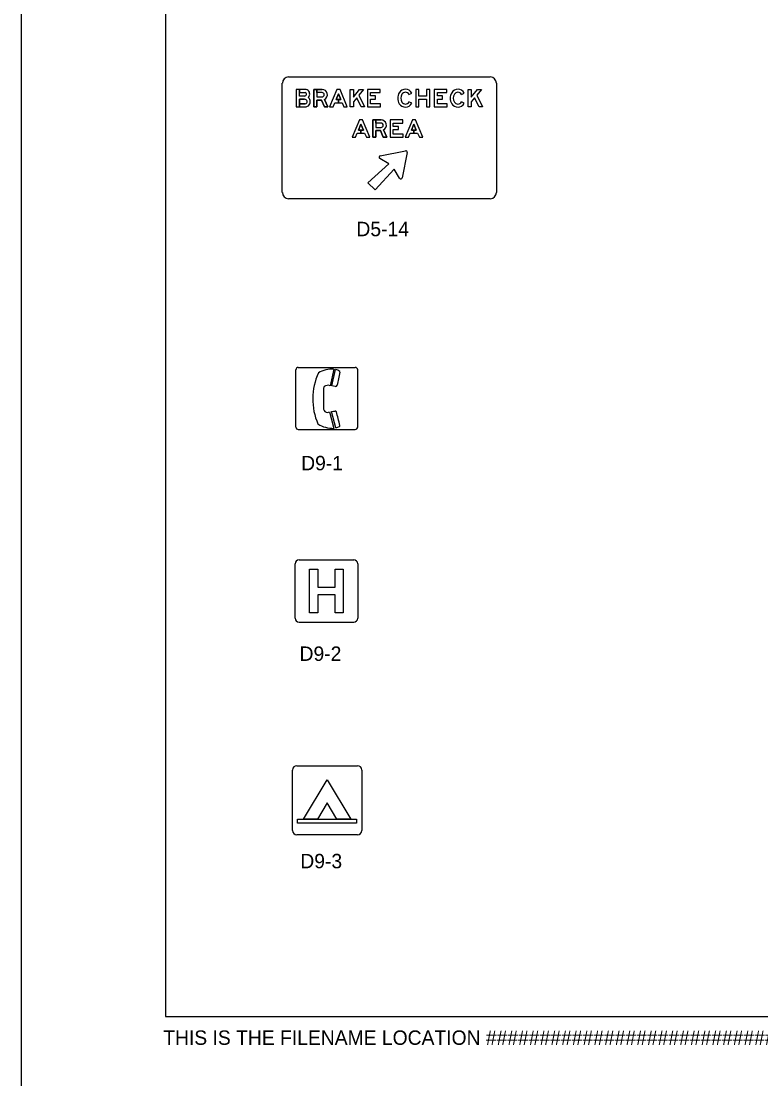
# Model space of a CAD drawing. Extents: x 42133 to 45533, y 41351 to 47951.
# Drawn here: x 42133 to 42518, y 46869 to 47419 of the extents above; entities that cross this region are included whole.
import ezdxf

# ---------------------------------------------------------------- set-up
doc = ezdxf.new("R2010")
doc.units = 0
for name, color, linetype in [('#plot_border', 7, 'Continuous'), ('#plot_shape', 7, 'Continuous'), ('P_ODOT_PLAN_Border', 7, 'Continuous'), ('P_TRAF_SIGN_SignDetails', 7, 'Continuous')]:
    doc.layers.add(name, color=color, linetype=linetype)

msp = doc.modelspace()

# ---------------------------------------------------------------- linework, layer by layer
at = {"layer": '#plot_shape'}
msp.add_lwpolyline([(42133.34, 46851.35), (43833.34, 46851.35), (43833.34, 47951.35), (42133.34, 47951.35)], close=True, dxfattribs=at)
at = {"layer": 'P_ODOT_PLAN_Border'}
msp.add_lwpolyline([(42208.34, 46901.35), (43808.34, 46901.35), (43808.34, 47901.35), (42208.34, 47901.35)], close=True, dxfattribs=at)
at = {"layer": 'P_TRAF_SIGN_SignDetails'}
for p, q in [((42272.33, 47390.25), (42377.18, 47390.25)), ((42269.09, 47330.07), (42269.09, 47387.01)), ((42334.92, 47381.09), (42336.35, 47381.85)), ((42334.92, 47381.09), (42336.35, 47381.85)), ((42334.92, 47381.09), (42336.35, 47381.85)), ((42362.19, 47381.09), (42363.62, 47381.85)), ((42362.19, 47381.09), (42363.62, 47381.85)), ((42362.19, 47381.09), (42363.62, 47381.85)), ((42380.4, 47387.01), (42380.4, 47330.07)), ((42336.35, 47376.49), (42334.92, 47377.26)), ((42334.92, 47377.26), (42334.92, 47377.26)), ((42336.35, 47376.49), (42334.92, 47377.26)), ((42334.92, 47377.26), (42334.92, 47377.26)), ((42336.35, 47376.49), (42334.92, 47377.26)), ((42334.92, 47377.26), (42334.92, 47377.26)), ((42363.62, 47376.49), (42362.19, 47377.26)), ((42362.19, 47377.26), (42362.19, 47377.26)), ((42363.62, 47376.49), (42362.19, 47377.26)), ((42362.19, 47377.26), (42362.19, 47377.26)), ((42363.62, 47376.49), (42362.19, 47377.26)), ((42362.19, 47377.26), (42362.19, 47377.26)), ((42276.32, 47374.67), (42280.96, 47374.67)), ((42377.18, 47326.83), (42272.33, 47326.83)), ((42277.4, 47239.12), (42306.99, 47239.12)), ((42276.11, 47208.07), (42276.11, 47237.84)), ((42295.78, 47238.09), (42293.89, 47229.55)), ((42294.85, 47229.49), (42296.81, 47238.01)), ((42308.28, 47208.07), (42308.28, 47237.84)), ((42290.48, 47228.23), (42290.54, 47217.33)), ((42296.61, 47229.17), (42294.85, 47229.49)), ((42297.56, 47229.85), (42297.57, 47229.85)), ((42293.67, 47215.97), (42295.9, 47207.38)), ((42294.66, 47216.22), (42295.72, 47216.28)), ((42296.93, 47207.63), (42294.66, 47216.22)), ((42295.72, 47216.28), (42296.51, 47216.35)), ((42277.4, 47206.79), (42306.99, 47206.79)), ((42275.76, 47108.63), (42275.76, 47136.92)), ((42277.79, 47138.95), (42306.24, 47138.95)), ((42308.27, 47136.92), (42308.27, 47108.58)), ((42283.21, 47111.4), (42283.21, 47134.17)), ((42283.21, 47134.17), (42287.52, 47134.17)), ((42287.52, 47134.17), (42287.52, 47124.82)), ((42296.5, 47134.17), (42300.64, 47134.17)), ((42296.5, 47124.82), (42296.5, 47134.17)), ((42300.64, 47134.17), (42300.64, 47111.4)), ((42287.52, 47124.82), (42296.5, 47124.82)), ((42296.5, 47120.68), (42287.52, 47120.68)), ((42287.52, 47120.68), (42287.52, 47111.4)), ((42296.5, 47111.4), (42296.5, 47120.68)), ((42287.52, 47111.4), (42283.21, 47111.4)), ((42300.64, 47111.4), (42296.5, 47111.4)), ((42277.79, 47106.6), (42306.24, 47106.6)), ((42274.37, 46998.13), (42274.37, 47029.62)), ((42276.62, 47031.87), (42308.1, 47031.87)), ((42310.35, 47029.62), (42310.35, 46998.13)), ((42280.07, 47003.99), (42292.35, 47024.44)), ((42292.35, 47024.44), (42304.66, 47004.02)), ((42292.35, 47012.58), (42287.31, 47004)), ((42297.45, 47003.98), (42292.35, 47012.58)), ((42276.97, 47003.97), (42307.73, 47004.03)), ((42276.97, 47001.9), (42276.97, 47003.97)), ((42287.31, 47004), (42280.07, 47003.99)), ((42304.66, 47004.02), (42297.45, 47003.98)), ((42307.73, 47004.03), (42307.73, 47001.9)), ((42307.73, 47001.9), (42276.97, 47001.88)), ((42308.1, 46995.89), (42276.62, 46995.89))]:
    msp.add_line(p, q, dxfattribs=at)
for points in [[(42280.96, 47383.67), (42276.32, 47383.67), (42276.32, 47374.67)], [(42280.61, 47380.25), (42277.94, 47380.25), (42277.94, 47383.67), (42276.32, 47383.67), (42276.32, 47374.67), (42277.94, 47374.67)], [(42280.61, 47380.25), (42277.94, 47380.25), (42277.94, 47383.67), (42276.32, 47383.67), (42276.32, 47374.67), (42277.94, 47374.67)], [(42280.96, 47383.67), (42277.94, 47383.67), (42277.94, 47382.05), (42280.96, 47382.05)], [(42280.96, 47383.67), (42277.94, 47383.67), (42277.94, 47382.05), (42280.96, 47382.05)], [(42280.61, 47380.25), (42277.94, 47380.25), (42277.94, 47382.05), (42280.96, 47382.05)], [(42289.76, 47383.67), (42285.41, 47383.67), (42285.41, 47374.67), (42287.03, 47374.67), (42287.03, 47378.18), (42289.42, 47378.18), (42290.94, 47374.67), (42292.7, 47374.67), (42291.05, 47378.5)], [(42291.05, 47378.5), (42292.7, 47374.67), (42290.94, 47374.67), (42289.42, 47378.18), (42287.03, 47378.18), (42287.03, 47374.67), (42285.41, 47374.67), (42285.41, 47383.67), (42287.03, 47383.67), (42287.03, 47379.8), (42289.76, 47379.8)], [(42291.05, 47378.5), (42292.7, 47374.67), (42290.94, 47374.67), (42289.42, 47378.18), (42287.03, 47378.18), (42287.03, 47374.67), (42285.41, 47374.67), (42285.41, 47383.67), (42287.03, 47383.67), (42287.03, 47379.8), (42289.76, 47379.8)], [(42287.03, 47382.05), (42287.03, 47383.67), (42289.76, 47383.67)], [(42287.03, 47382.05), (42287.03, 47383.67), (42289.76, 47383.67)], [(42289.76, 47382.05), (42287.03, 47382.05), (42287.03, 47379.8), (42289.76, 47379.8)], [(42289.76, 47382.05), (42287.03, 47382.05)], [(42289.76, 47382.05), (42287.03, 47382.05)], [(42280.61, 47378.63), (42277.94, 47378.63), (42277.94, 47376.29), (42280.96, 47376.29)], [(42277.94, 47374.67), (42277.94, 47378.63), (42280.61, 47378.63)], [(42277.94, 47374.67), (42277.94, 47378.63), (42280.61, 47378.63)], [(42280.96, 47376.29), (42277.94, 47376.29), (42277.94, 47374.67), (42280.96, 47374.67)], [(42280.96, 47376.29), (42277.94, 47376.29), (42277.94, 47374.67), (42280.96, 47374.67)], [(42320.42, 47367.85), (42316.07, 47367.85), (42316.07, 47358.85), (42317.69, 47358.85), (42317.69, 47362.36), (42320.07, 47362.36), (42321.59, 47358.85), (42323.36, 47358.85), (42321.7, 47362.68)], [(42321.7, 47362.68), (42323.36, 47358.85), (42321.59, 47358.85), (42320.07, 47362.36), (42317.69, 47362.36), (42317.69, 47358.85), (42316.07, 47358.85), (42316.07, 47367.85), (42317.69, 47367.85), (42317.69, 47363.98), (42320.42, 47363.98)], [(42321.7, 47362.68), (42323.36, 47358.85), (42321.59, 47358.85), (42320.07, 47362.36), (42317.69, 47362.36), (42317.69, 47358.85), (42316.07, 47358.85), (42316.07, 47367.85), (42317.69, 47367.85), (42317.69, 47363.98), (42320.42, 47363.98)], [(42317.69, 47366.23), (42317.69, 47367.85), (42320.42, 47367.85)], [(42317.69, 47366.23), (42317.69, 47367.85), (42320.42, 47367.85)], [(42320.42, 47366.23), (42317.69, 47366.23), (42317.69, 47363.98), (42320.42, 47363.98)], [(42320.42, 47366.23), (42317.69, 47366.23)], [(42320.42, 47366.23), (42317.69, 47366.23)], [(42319.99, 47349.21), (42333.1, 47351.75)], [(42319.99, 47349.21), (42333.1, 47351.75)], [(42319.99, 47349.21), (42333.1, 47351.75)], [(42333.97, 47350.89), (42331.42, 47337.77)], [(42333.97, 47350.89), (42331.42, 47337.77)], [(42333.97, 47350.89), (42331.42, 47337.77)], [(42330.07, 47337.53), (42327.21, 47342.19), (42317.33, 47331.4), (42313.61, 47335.12), (42324.4, 47345), (42319.74, 47347.85)], [(42330.07, 47337.53), (42327.21, 47342.19), (42317.33, 47331.4), (42313.61, 47335.12), (42324.4, 47345), (42319.74, 47347.85)], [(42330.07, 47337.53), (42327.21, 47342.19), (42317.33, 47331.4), (42313.61, 47335.12), (42324.4, 47345), (42319.74, 47347.85)]]:
    msp.add_lwpolyline(points, dxfattribs=at)
for points in [[(42296.34, 47376.79), (42300.23, 47376.79), (42301.12, 47374.67), (42302.87, 47374.67), (42299.09, 47383.67), (42297.47, 47383.67), (42293.69, 47374.67), (42295.45, 47374.67)], [(42299.55, 47378.41), (42298.28, 47378.41), (42298.28, 47376.79), (42300.23, 47376.79), (42301.12, 47374.67), (42302.87, 47374.67), (42299.09, 47383.67), (42297.47, 47383.67), (42293.69, 47374.67), (42295.45, 47374.67), (42296.34, 47376.79), (42298.28, 47376.79), (42298.28, 47378.41), (42297.02, 47378.41), (42298.28, 47381.42)], [(42299.55, 47378.41), (42298.28, 47378.41), (42298.28, 47376.79), (42300.23, 47376.79), (42301.12, 47374.67), (42302.87, 47374.67), (42299.09, 47383.67), (42297.47, 47383.67), (42293.69, 47374.67), (42295.45, 47374.67), (42296.34, 47376.79), (42298.28, 47376.79), (42298.28, 47378.41), (42297.02, 47378.41), (42298.28, 47381.42)], [(42311.29, 47383.67), (42308.88, 47380.7), (42311.87, 47374.67), (42310.06, 47374.67), (42307.75, 47379.32), (42306.02, 47377.19), (42306.02, 47374.67), (42304.4, 47374.67), (42304.4, 47383.67), (42306.02, 47383.67), (42306.02, 47379.76), (42309.2, 47383.67)], [(42311.29, 47383.67), (42308.88, 47380.7), (42311.87, 47374.67), (42310.06, 47374.67), (42307.75, 47379.32), (42306.02, 47377.19), (42306.02, 47374.67), (42304.4, 47374.67), (42304.4, 47383.67), (42306.02, 47383.67), (42306.02, 47379.76), (42309.2, 47383.67)], [(42311.29, 47383.67), (42308.88, 47380.7), (42311.87, 47374.67), (42310.06, 47374.67), (42307.75, 47379.32), (42306.02, 47377.19), (42306.02, 47374.67), (42304.4, 47374.67), (42304.4, 47383.67), (42306.02, 47383.67), (42306.02, 47379.76), (42309.2, 47383.67)], [(42320.06, 47376.29), (42314.93, 47376.29), (42314.93, 47378.71), (42317.59, 47378.71), (42317.59, 47380.33), (42314.93, 47380.33), (42314.93, 47382.05), (42319.93, 47382.05), (42319.93, 47383.67), (42313.31, 47383.67), (42313.31, 47374.67), (42320.06, 47374.67)], [(42320.06, 47376.29), (42314.93, 47376.29), (42314.93, 47378.71), (42317.59, 47378.71), (42317.59, 47380.33), (42314.93, 47380.33), (42314.93, 47382.05), (42319.93, 47382.05), (42319.93, 47383.67), (42313.31, 47383.67), (42313.31, 47374.67), (42320.06, 47374.67)], [(42320.06, 47376.29), (42314.93, 47376.29), (42314.93, 47378.71), (42317.59, 47378.71), (42317.59, 47380.33), (42314.93, 47380.33), (42314.93, 47382.05), (42319.93, 47382.05), (42319.93, 47383.67), (42313.31, 47383.67), (42313.31, 47374.67), (42320.06, 47374.67)], [(42344.09, 47380.25), (42340.04, 47380.25), (42340.04, 47383.67), (42338.42, 47383.67), (42338.42, 47374.67), (42340.04, 47374.67), (42340.04, 47378.63), (42344.09, 47378.63), (42344.09, 47374.67), (42345.71, 47374.67), (42345.71, 47383.67), (42344.09, 47383.67)], [(42344.09, 47380.25), (42340.04, 47380.25), (42340.04, 47383.67), (42338.42, 47383.67), (42338.42, 47374.67), (42340.04, 47374.67), (42340.04, 47378.63), (42344.09, 47378.63), (42344.09, 47374.67), (42345.71, 47374.67), (42345.71, 47383.67), (42344.09, 47383.67)], [(42344.09, 47380.25), (42340.04, 47380.25), (42340.04, 47383.67), (42338.42, 47383.67), (42338.42, 47374.67), (42340.04, 47374.67), (42340.04, 47378.63), (42344.09, 47378.63), (42344.09, 47374.67), (42345.71, 47374.67), (42345.71, 47383.67), (42344.09, 47383.67)], [(42354.8, 47376.29), (42349.67, 47376.29), (42349.67, 47378.71), (42352.33, 47378.71), (42352.33, 47380.33), (42349.67, 47380.33), (42349.67, 47382.05), (42354.67, 47382.05), (42354.67, 47383.67), (42348.05, 47383.67), (42348.05, 47374.67), (42354.8, 47374.67)], [(42354.8, 47376.29), (42349.67, 47376.29), (42349.67, 47378.71), (42352.33, 47378.71), (42352.33, 47380.33), (42349.67, 47380.33), (42349.67, 47382.05), (42354.67, 47382.05), (42354.67, 47383.67), (42348.05, 47383.67), (42348.05, 47374.67), (42354.8, 47374.67)], [(42354.8, 47376.29), (42349.67, 47376.29), (42349.67, 47378.71), (42352.33, 47378.71), (42352.33, 47380.33), (42349.67, 47380.33), (42349.67, 47382.05), (42354.67, 47382.05), (42354.67, 47383.67), (42348.05, 47383.67), (42348.05, 47374.67), (42354.8, 47374.67)], [(42372.58, 47383.67), (42370.17, 47380.7), (42373.16, 47374.67), (42371.35, 47374.67), (42369.04, 47379.32), (42367.31, 47377.19), (42367.31, 47374.67), (42365.69, 47374.67), (42365.69, 47383.67), (42367.31, 47383.67), (42367.31, 47379.76), (42370.49, 47383.67)], [(42372.58, 47383.67), (42370.17, 47380.7), (42373.16, 47374.67), (42371.35, 47374.67), (42369.04, 47379.32), (42367.31, 47377.19), (42367.31, 47374.67), (42365.69, 47374.67), (42365.69, 47383.67), (42367.31, 47383.67), (42367.31, 47379.76), (42370.49, 47383.67)], [(42372.58, 47383.67), (42370.17, 47380.7), (42373.16, 47374.67), (42371.35, 47374.67), (42369.04, 47379.32), (42367.31, 47377.19), (42367.31, 47374.67), (42365.69, 47374.67), (42365.69, 47383.67), (42367.31, 47383.67), (42367.31, 47379.76), (42370.49, 47383.67)], [(42299.55, 47378.41), (42298.28, 47381.42), (42297.02, 47378.41)], [(42308, 47360.97), (42311.89, 47360.97), (42312.78, 47358.85), (42314.54, 47358.85), (42310.76, 47367.85), (42309.14, 47367.85), (42305.36, 47358.85), (42307.12, 47358.85)], [(42311.21, 47362.59), (42309.95, 47362.59), (42309.95, 47360.97), (42311.89, 47360.97), (42312.78, 47358.85), (42314.54, 47358.85), (42310.76, 47367.85), (42309.14, 47367.85), (42305.36, 47358.85), (42307.12, 47358.85), (42308, 47360.97), (42309.95, 47360.97), (42309.95, 47362.59), (42308.69, 47362.59), (42309.95, 47365.6)], [(42311.21, 47362.59), (42309.95, 47362.59), (42309.95, 47360.97), (42311.89, 47360.97), (42312.78, 47358.85), (42314.54, 47358.85), (42310.76, 47367.85), (42309.14, 47367.85), (42305.36, 47358.85), (42307.12, 47358.85), (42308, 47360.97), (42309.95, 47360.97), (42309.95, 47362.59), (42308.69, 47362.59), (42309.95, 47365.6)], [(42311.21, 47362.59), (42309.95, 47365.6), (42308.69, 47362.59)], [(42331.91, 47360.47), (42326.78, 47360.47), (42326.78, 47362.89), (42329.43, 47362.89), (42329.43, 47364.51), (42326.78, 47364.51), (42326.78, 47366.23), (42331.77, 47366.23), (42331.77, 47367.85), (42325.16, 47367.85), (42325.16, 47358.85), (42331.91, 47358.85)], [(42331.91, 47360.47), (42326.78, 47360.47), (42326.78, 47362.89), (42329.43, 47362.89), (42329.43, 47364.51), (42326.78, 47364.51), (42326.78, 47366.23), (42331.77, 47366.23), (42331.77, 47367.85), (42325.16, 47367.85), (42325.16, 47358.85), (42331.91, 47358.85)], [(42331.91, 47360.47), (42326.78, 47360.47), (42326.78, 47362.89), (42329.43, 47362.89), (42329.43, 47364.51), (42326.78, 47364.51), (42326.78, 47366.23), (42331.77, 47366.23), (42331.77, 47367.85), (42325.16, 47367.85), (42325.16, 47358.85), (42331.91, 47358.85)], [(42335.54, 47360.97), (42339.43, 47360.97), (42340.32, 47358.85), (42342.08, 47358.85), (42338.3, 47367.85), (42336.68, 47367.85), (42332.9, 47358.85), (42334.66, 47358.85)], [(42338.75, 47362.59), (42337.49, 47362.59), (42337.49, 47360.97), (42339.43, 47360.97), (42340.32, 47358.85), (42342.08, 47358.85), (42338.3, 47367.85), (42336.68, 47367.85), (42332.9, 47358.85), (42334.66, 47358.85), (42335.54, 47360.97), (42337.49, 47360.97), (42337.49, 47362.59), (42336.23, 47362.59), (42337.49, 47365.6)], [(42338.75, 47362.59), (42337.49, 47362.59), (42337.49, 47360.97), (42339.43, 47360.97), (42340.32, 47358.85), (42342.08, 47358.85), (42338.3, 47367.85), (42336.68, 47367.85), (42332.9, 47358.85), (42334.66, 47358.85), (42335.54, 47360.97), (42337.49, 47360.97), (42337.49, 47362.59), (42336.23, 47362.59), (42337.49, 47365.6)], [(42338.75, 47362.59), (42337.49, 47365.6), (42336.23, 47362.59)]]:
    msp.add_lwpolyline(points, close=True, dxfattribs=at)
for centre, radius, start, end in [((42272.33, 47387.01), 3.23, 90, 180), ((42377.18, 47387.01), 3.23, 360, 90), ((42280.96, 47381.29), 2.39, 345.5225, 90), ((42280.96, 47381.29), 2.39, 345.5225, 90), ((42280.96, 47381.29), 2.39, 345.5225, 90), ((42280.96, 47381.29), 0.765, 345.5225, 90), ((42280.96, 47381.29), 0.765, 345.5225, 90), ((42280.96, 47381.29), 0.765, 345.5225, 90), ((42280.61, 47381.38), 1.13, 270, 345.5225), ((42280.61, 47381.38), 1.13, 270, 345.5225), ((42280.61, 47381.38), 1.13, 270, 345.5225), ((42280.61, 47377.24), 1.4, 14.4775, 90), ((42280.61, 47377.24), 1.4, 14.4775, 90), ((42280.61, 47377.24), 1.4, 14.4775, 90), ((42280.96, 47377.33), 2.66, 270, 14.4775), ((42280.96, 47377.33), 2.66, 270, 14.4775), ((42280.96, 47377.33), 2.66, 270, 14.4775), ((42280.96, 47377.33), 1.04, 270, 14.4775), ((42280.96, 47377.33), 1.04, 270, 14.4775), ((42280.96, 47377.33), 1.04, 270, 14.4775), ((42280.61, 47381.38), 2.75, 316.7114, 345.5225), ((42280.61, 47381.38), 2.75, 316.7114, 345.5225), ((42280.61, 47381.38), 2.75, 316.7114, 345.5225), ((42280.61, 47377.24), 3.02, 14.4775, 48.4921), ((42280.61, 47377.24), 3.02, 14.4775, 48.4921), ((42280.61, 47377.24), 3.02, 14.4775, 48.4921), ((42320.13, 47348.48), 0.739, 100.9777, 238.5155), ((42320.13, 47348.48), 0.739, 100.9777, 238.5155), ((42320.13, 47348.48), 0.739, 100.9777, 238.5155), ((42333.24, 47351.03), 0.739, 349.0223, 100.9777), ((42333.24, 47351.03), 0.739, 349.0223, 100.9777), ((42333.24, 47351.03), 0.739, 349.0223, 100.9777), ((42330.7, 47337.91), 0.739, 211.4845, 349.0223), ((42330.7, 47337.91), 0.739, 211.4845, 349.0223), ((42330.7, 47337.91), 0.739, 211.4845, 349.0223), ((42272.33, 47330.06), 3.23, 180, 270), ((42377.18, 47330.06), 3.23, 270, 360), ((42277.4, 47237.83), 1.29, 90, 180), ((42306.99, 47237.83), 1.29, 0, 90), ((42317.57, 47222.65), 32.67, 155.4595, 203.4044), ((42294.72, 47224.87), 13.27, 85.4347, 121.1646), ((42295.26, 47231.87), 6.33, 54.7023, 75.7921), ((42473.43, 47194.73), 179.33, 166.4914, 168.7269), ((42298.6, 47236.7), 0.463, 350.2868, 47.2905), ((42291.68, 47228.22), 1.2, 131.1892, 179.7155), ((42292.74, 47226.87), 2.92, 66.8435, 129.5089), ((42296.64, 47230.16), 0.994, 268.7884, 337.7385), ((42292.31, 47217.56), 1.78, 187.551, 232.7015), ((42292.59, 47218), 2.3, 233.8261, 298.0748), ((42296.55, 47215.56), 0.793, 36.1672, 93.3265), ((41956.18, 47126.72), 352.52, 13.4772, 14.6765), ((42277.4, 47208.08), 1.29, 180, 270), ((42295.58, 47222.39), 15.02, 237.8575, 271.22), ((42294.25, 47217.33), 10.05, 285.4326, 296.7852), ((42298.55, 47208.75), 0.458, 300.5779, 16.1463), ((42306.99, 47208.08), 1.29, 270, 0), ((42277.79, 47136.91), 2.03, 90, 180), ((42306.24, 47136.91), 2.03, 0, 90), ((42277.79, 47108.63), 2.03, 180, 270), ((42306.24, 47108.63), 2.03, 270, 0), ((42276.61, 47029.62), 2.24, 90, 180), ((42308.1, 47029.62), 2.24, 0, 90), ((42276.61, 46998.14), 2.24, 180, 270), ((42308.1, 46998.14), 2.24, 270, 0)]:
    msp.add_arc(centre, radius, start, end, dxfattribs=at)
for centre, major_axis, ratio, start_param, end_param in [((42289.76, 47380.93), (0, 2.75), 0.999996, 3.62744, 6.283185), ((42289.76, 47380.93), (0, 2.75), 0.999996, 3.62744, 6.283185), ((42289.76, 47380.93), (0, 2.75), 0.999996, 3.62744, 6.283185), ((42289.76, 47380.93), (0, 1.13), 0.999996, 3.141593, 6.283185), ((42289.76, 47380.93), (0, 1.13), 0.999996, 3.141593, 6.283185), ((42289.76, 47380.93), (0, 1.13), 0.999996, 3.141593, 6.283185), ((42334.58, 47379.17), (0, 5.51), 0.999996, 1.025379, 2.116213), ((42334.58, 47379.17), (0, 5.51), 0.999996, 1.025379, 2.116213), ((42334.58, 47379.17), (0, 5.51), 0.999996, 1.025379, 2.116213), ((42333.06, 47380.09), (0, 3.74), 0.999996, 5.201543, 7.308565), ((42333.06, 47380.09), (0, 3.74), 0.999996, 5.201543, 7.308565), ((42333.06, 47380.09), (0, 3.74), 0.999996, 5.201543, 7.308565), ((42333.06, 47380.09), (0, 2.12), 0.999996, 5.201543, 7.308565), ((42333.06, 47380.09), (0, 2.12), 0.999996, 5.201543, 7.308565), ((42333.06, 47380.09), (0, 2.12), 0.999996, 5.201543, 7.308565), ((42361.85, 47379.17), (0, 5.51), 0.999998, 1.025379, 2.116213), ((42361.85, 47379.17), (0, 5.51), 0.999998, 1.025379, 2.116213), ((42361.85, 47379.17), (0, 5.51), 0.999998, 1.025379, 2.116213), ((42360.33, 47380.09), (0, 3.74), 0.999998, 5.201543, 7.308565), ((42360.33, 47380.09), (0, 3.74), 0.999998, 5.201543, 7.308565), ((42360.33, 47380.09), (0, 3.74), 0.999998, 5.201543, 7.308565), ((42360.33, 47380.09), (0, 2.12), 0.999998, 5.201543, 7.308565), ((42360.33, 47380.09), (0, 2.12), 0.999998, 5.201543, 7.308565), ((42360.33, 47380.09), (0, 2.12), 0.999998, 5.201543, 7.308565), ((42333.06, 47378.25), (0, 3.74), 0.999996, 2.116213, 4.223235), ((42333.06, 47378.25), (0, 3.74), 0.999996, 2.116213, 4.223235), ((42333.06, 47378.25), (0, 3.74), 0.999996, 2.116213, 4.223235), ((42334.58, 47379.17), (0, 3.89), 0.999996, 1.025379, 2.116213), ((42334.58, 47379.17), (0, 3.89), 0.999996, 1.025379, 2.116213), ((42334.58, 47379.17), (0, 3.89), 0.999996, 1.025379, 2.116213), ((42333.06, 47378.25), (0, 2.12), 0.999996, 2.116213, 4.223235), ((42333.06, 47378.25), (0, 2.12), 0.999996, 2.116213, 4.223235), ((42333.06, 47378.25), (0, 2.12), 0.999996, 2.116213, 4.223235), ((42360.33, 47378.25), (0, 3.74), 0.999998, 2.116213, 4.223235), ((42360.33, 47378.25), (0, 3.74), 0.999998, 2.116213, 4.223235), ((42360.33, 47378.25), (0, 3.74), 0.999998, 2.116213, 4.223235), ((42361.85, 47379.17), (0, 3.89), 0.999998, 1.025379, 2.116213), ((42361.85, 47379.17), (0, 3.89), 0.999998, 1.025379, 2.116213), ((42361.85, 47379.17), (0, 3.89), 0.999998, 1.025379, 2.116213), ((42360.33, 47378.25), (0, 2.12), 0.999998, 2.116213, 4.223235), ((42360.33, 47378.25), (0, 2.12), 0.999998, 2.116213, 4.223235), ((42360.33, 47378.25), (0, 2.12), 0.999998, 2.116213, 4.223235), ((42320.42, 47365.11), (0, 2.75), 0.999998, 3.62744, 6.283185), ((42320.42, 47365.11), (0, 2.75), 0.999998, 3.62744, 6.283185), ((42320.42, 47365.11), (0, 2.75), 0.999998, 3.62744, 6.283185), ((42320.42, 47365.11), (0, 1.13), 0.999998, 3.141593, 6.283185), ((42320.42, 47365.11), (0, 1.13), 0.999998, 3.141593, 6.283185), ((42320.42, 47365.11), (0, 1.13), 0.999998, 3.141593, 6.283185)]:
    msp.add_ellipse(centre, major_axis=major_axis, ratio=ratio, start_param=start_param, end_param=end_param, dxfattribs=at)

# ---------------------------------------------------------------- texts
at = {"layer": '#plot_border'}
msp.add_text('THIS IS THE FILENAME LOCATION ##############################     DD-MMM-YYYY  HH:MM     USERNAME', height=7.5, dxfattribs=at).set_placement((42207.17, 46886.62))
at = {"layer": 'P_TRAF_SIGN_SignDetails'}
for s, p in [('D5-14', (42307.6, 47307.35)), ('D9-1', (42278.88, 47185.56)), ('D9-2', (42278.05, 47086.4)), ('D9-3', (42278.44, 46978.49))]:
    msp.add_text(s, height=7.5, dxfattribs=at).set_placement(p)

doc.saveas('drawing.dxf')
